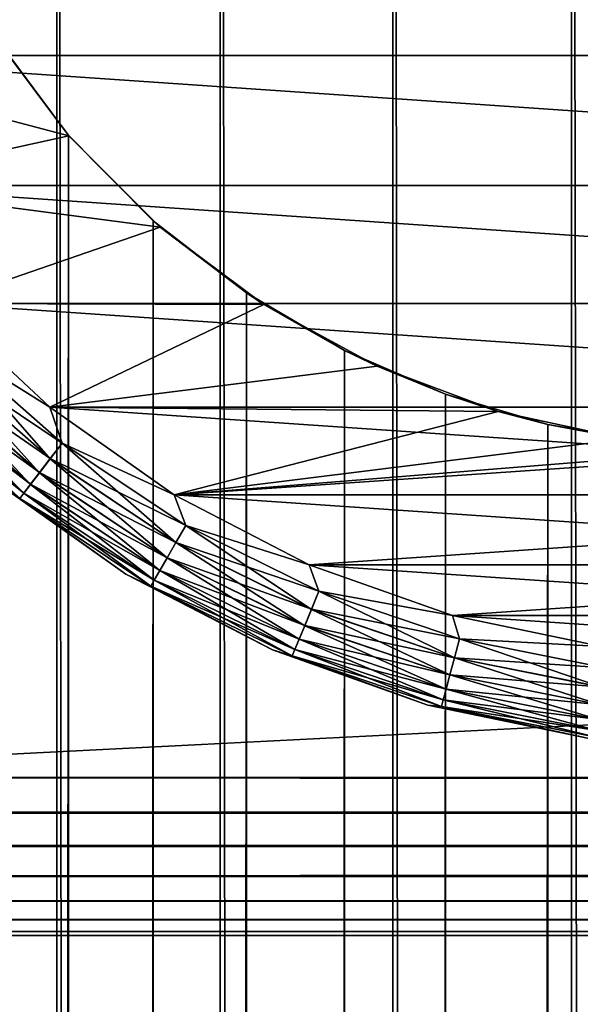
# Model space of a CAD drawing. Extents: x -265 to 265, y 0 to 1307.
# Tile 333 of 436: x -258 to -252, y 1264 to 1275. Entities that reach past the tile are written whole.
import ezdxf

# ---------------------------------------------------------------- set-up
doc = ezdxf.new("R2010")
doc.units = 0
doc.header["$LTSCALE"] = 65.185185
for name, color, linetype in [('13', 7, 'CONTINUOUS'), ('14', 7, 'CONTINUOUS'), ('15', 7, 'CONTINUOUS'), ('19', 7, 'CONTINUOUS'), ('23', 7, 'CONTINUOUS'), ('3', 7, 'CONTINUOUS'), ('4', 7, 'CONTINUOUS'), ('71', 7, 'CONTINUOUS'), ('72', 7, 'CONTINUOUS'), ('73', 7, 'CONTINUOUS'), ('74', 7, 'CONTINUOUS'), ('75', 7, 'CONTINUOUS'), ('9', 7, 'CONTINUOUS')]:
    doc.layers.add(name, color=color, linetype=linetype)

msp = doc.modelspace()

# ---------------------------------------------------------------- linework, layer by layer
at = {"layer": '13', "color": 7, "linetype": 'CONTINUOUS'}
for points in [[(-257.369, 1273.615, -25), (-258.202, 1274.729, -25), (-260.655, 1274.479, -25), (-257.369, 1273.615, -25)], [(-257.369, 1273.615, -25), (-260.655, 1274.479, -25), (-259.804, 1273.08, -25), (-257.369, 1273.615, -25)], [(-256.385, 1272.631, -25), (-257.369, 1273.615, -25), (-259.804, 1273.08, -25), (-256.385, 1272.631, -25)], [(-256.385, 1272.631, -25), (-259.804, 1273.08, -25), (-258.77, 1271.809, -25), (-256.385, 1272.631, -25)], [(-255.271, 1271.798, -25), (-256.385, 1272.631, -25), (-258.77, 1271.809, -25), (-255.271, 1271.798, -25)], [(-255.271, 1271.798, -25), (-258.77, 1271.809, -25), (-257.573, 1270.691, -25), (-255.271, 1271.798, -25)], [(-254.05, 1271.131, -25), (-255.271, 1271.798, -25), (-257.573, 1270.691, -25), (-254.05, 1271.131, -25)], [(-252.747, 1270.645, -25), (-254.05, 1271.131, -25), (-257.573, 1270.691, -25), (-252.747, 1270.645, -25)], [(-252.747, 1270.645, -25), (-257.573, 1270.691, -25), (-256.235, 1269.747, -25), (-252.747, 1270.645, -25)], [(-242.427, 1270.691, -25), (-250, 1270.25, -25), (-256.235, 1269.747, -25), (-242.427, 1270.691, -25)], [(-243.765, 1269.747, -25), (-242.427, 1270.691, -25), (-256.235, 1269.747, -25), (-243.765, 1269.747, -25)], [(-251.388, 1270.349, -25), (-252.747, 1270.645, -25), (-256.235, 1269.747, -25), (-251.388, 1270.349, -25)], [(-250, 1270.25, -25), (-251.388, 1270.349, -25), (-256.235, 1269.747, -25), (-250, 1270.25, -25)], [(-243.765, 1269.747, -25), (-256.235, 1269.747, -25), (-254.781, 1268.993, -25), (-243.765, 1269.747, -25)], [(-245.219, 1268.993, -25), (-243.765, 1269.747, -25), (-254.781, 1268.993, -25), (-245.219, 1268.993, -25)], [(-245.219, 1268.993, -25), (-254.781, 1268.993, -25), (-253.238, 1268.445, -25), (-245.219, 1268.993, -25)], [(-246.762, 1268.445, -25), (-245.219, 1268.993, -25), (-253.238, 1268.445, -25), (-246.762, 1268.445, -25)], [(-246.762, 1268.445, -25), (-253.238, 1268.445, -25), (-251.634, 1268.112, -25), (-246.762, 1268.445, -25)]]:
    msp.add_3dface(points, dxfattribs=at)
at = {"layer": '14', "color": 7, "linetype": 'CONTINUOUS'}
for points in [[(-238.693, 1275.981, -75), (-239.345, 1274.479, -75), (-261.307, 1275.981, -75), (-238.693, 1275.981, -75)], [(-239.345, 1274.479, -75), (-260.655, 1274.479, -75), (-261.307, 1275.981, -75), (-239.345, 1274.479, -75)], [(-239.345, 1274.479, -75), (-240.196, 1273.08, -75), (-260.655, 1274.479, -75), (-239.345, 1274.479, -75)], [(-240.196, 1273.08, -75), (-259.804, 1273.08, -75), (-260.655, 1274.479, -75), (-240.196, 1273.08, -75)], [(-240.196, 1273.08, -75), (-241.23, 1271.809, -75), (-259.804, 1273.08, -75), (-240.196, 1273.08, -75)], [(-241.23, 1271.809, -75), (-258.77, 1271.809, -75), (-259.804, 1273.08, -75), (-241.23, 1271.809, -75)], [(-241.23, 1271.809, -75), (-242.427, 1270.691, -75), (-258.77, 1271.809, -75), (-241.23, 1271.809, -75)], [(-242.427, 1270.691, -75), (-257.573, 1270.691, -75), (-258.77, 1271.809, -75), (-242.427, 1270.691, -75)], [(-242.427, 1270.691, -75), (-243.765, 1269.747, -75), (-257.573, 1270.691, -75), (-242.427, 1270.691, -75)], [(-243.765, 1269.747, -75), (-256.235, 1269.747, -75), (-257.573, 1270.691, -75), (-243.765, 1269.747, -75)], [(-243.765, 1269.747, -75), (-245.219, 1268.993, -75), (-256.235, 1269.747, -75), (-243.765, 1269.747, -75)], [(-245.219, 1268.993, -75), (-254.781, 1268.993, -75), (-256.235, 1269.747, -75), (-245.219, 1268.993, -75)], [(-245.219, 1268.993, -75), (-246.762, 1268.445, -75), (-254.781, 1268.993, -75), (-245.219, 1268.993, -75)], [(-246.762, 1268.445, -75), (-253.238, 1268.445, -75), (-254.781, 1268.993, -75), (-246.762, 1268.445, -75)], [(-246.762, 1268.445, -75), (-248.366, 1268.112, -75), (-253.238, 1268.445, -75), (-246.762, 1268.445, -75)], [(-248.366, 1268.112, -75), (-251.634, 1268.112, -75), (-253.238, 1268.445, -75), (-248.366, 1268.112, -75)]]:
    msp.add_3dface(points, dxfattribs=at)
at = {"layer": '15', "color": 7, "linetype": 'CONTINUOUS'}
for points in [[(-258.204, 1269.916, -74), (-256.755, 1268.893, -74), (-258.204, 1269.916, -26), (-258.204, 1269.916, -74)], [(-258.204, 1269.916, -26), (-256.755, 1268.893, -74), (-256.755, 1268.893, -26), (-258.204, 1269.916, -26)], [(-256.755, 1268.893, -74), (-255.179, 1268.076, -74), (-256.755, 1268.893, -26), (-256.755, 1268.893, -74)], [(-256.755, 1268.893, -26), (-255.179, 1268.076, -74), (-255.179, 1268.076, -26), (-256.755, 1268.893, -26)], [(-255.179, 1268.076, -74), (-253.507, 1267.482, -74), (-255.179, 1268.076, -26), (-255.179, 1268.076, -74)], [(-255.179, 1268.076, -26), (-253.507, 1267.482, -74), (-253.507, 1267.482, -26), (-255.179, 1268.076, -26)], [(-253.507, 1267.482, -74), (-251.77, 1267.121, -74), (-253.507, 1267.482, -26), (-253.507, 1267.482, -74)], [(-253.507, 1267.482, -26), (-251.77, 1267.121, -74), (-251.77, 1267.121, -26), (-253.507, 1267.482, -26)]]:
    msp.add_3dface(points, dxfattribs=at)
at = {"layer": '19', "color": 7, "linetype": 'CONTINUOUS'}
for points in [[(-258.77, 1271.809, -75), (-257.573, 1270.691, -75), (-258.642, 1271.358, -74.975), (-258.77, 1271.809, -75)], [(-258.642, 1271.358, -74.975), (-257.44, 1270.304, -74.975), (-258.792, 1271.208, -74.901), (-258.642, 1271.358, -74.975)], [(-258.642, 1271.358, -74.975), (-257.573, 1270.691, -75), (-257.44, 1270.304, -74.975), (-258.642, 1271.358, -74.975)], [(-258.792, 1271.208, -74.901), (-257.569, 1270.136, -74.901), (-258.926, 1271.074, -74.782), (-258.792, 1271.208, -74.901)], [(-258.792, 1271.208, -74.901), (-257.44, 1270.304, -74.975), (-257.569, 1270.136, -74.901), (-258.792, 1271.208, -74.901)], [(-258.926, 1271.074, -74.782), (-257.684, 1269.986, -74.782), (-259.038, 1270.962, -74.624), (-258.926, 1271.074, -74.782)], [(-258.926, 1271.074, -74.782), (-257.569, 1270.136, -74.901), (-257.684, 1269.986, -74.782), (-258.926, 1271.074, -74.782)], [(-259.038, 1270.962, -74.624), (-257.781, 1269.86, -74.624), (-259.122, 1270.878, -74.434), (-259.038, 1270.962, -74.624)], [(-259.038, 1270.962, -74.624), (-257.684, 1269.986, -74.782), (-257.781, 1269.86, -74.624), (-259.038, 1270.962, -74.624)], [(-259.122, 1270.878, -74.434), (-257.854, 1269.765, -74.434), (-259.175, 1270.825, -74.223), (-259.122, 1270.878, -74.434)], [(-258.204, 1269.916, -74), (-259.175, 1270.825, -74.223), (-257.899, 1269.706, -74.223), (-258.204, 1269.916, -74)], [(-259.175, 1270.825, -74.223), (-257.854, 1269.765, -74.434), (-257.899, 1269.706, -74.223), (-259.175, 1270.825, -74.223)], [(-259.122, 1270.878, -74.434), (-257.781, 1269.86, -74.624), (-257.854, 1269.765, -74.434), (-259.122, 1270.878, -74.434)], [(-257.573, 1270.691, -75), (-256.235, 1269.747, -75), (-257.44, 1270.304, -74.975), (-257.573, 1270.691, -75)], [(-257.44, 1270.304, -74.975), (-256.111, 1269.416, -74.975), (-257.569, 1270.136, -74.901), (-257.44, 1270.304, -74.975)], [(-257.44, 1270.304, -74.975), (-256.235, 1269.747, -75), (-256.111, 1269.416, -74.975), (-257.44, 1270.304, -74.975)], [(-257.569, 1270.136, -74.901), (-256.217, 1269.233, -74.901), (-257.684, 1269.986, -74.782), (-257.569, 1270.136, -74.901)], [(-257.569, 1270.136, -74.901), (-256.111, 1269.416, -74.975), (-256.217, 1269.233, -74.901), (-257.569, 1270.136, -74.901)], [(-257.684, 1269.986, -74.782), (-256.311, 1269.068, -74.782), (-257.781, 1269.86, -74.624), (-257.684, 1269.986, -74.782)], [(-257.684, 1269.986, -74.782), (-256.217, 1269.233, -74.901), (-256.311, 1269.068, -74.782), (-257.684, 1269.986, -74.782)], [(-256.755, 1268.893, -74), (-258.204, 1269.916, -74), (-257.899, 1269.706, -74.223), (-256.755, 1268.893, -74)], [(-257.781, 1269.86, -74.624), (-256.391, 1268.931, -74.624), (-257.854, 1269.765, -74.434), (-257.781, 1269.86, -74.624)], [(-257.781, 1269.86, -74.624), (-256.311, 1269.068, -74.782), (-256.391, 1268.931, -74.624), (-257.781, 1269.86, -74.624)], [(-257.854, 1269.765, -74.434), (-256.45, 1268.828, -74.434), (-257.899, 1269.706, -74.223), (-257.854, 1269.765, -74.434)], [(-257.854, 1269.765, -74.434), (-256.391, 1268.931, -74.624), (-256.45, 1268.828, -74.434), (-257.854, 1269.765, -74.434)], [(-256.235, 1269.747, -75), (-254.781, 1268.993, -75), (-256.111, 1269.416, -74.975), (-256.235, 1269.747, -75)], [(-256.755, 1268.893, -74), (-257.899, 1269.706, -74.223), (-256.487, 1268.763, -74.223), (-256.755, 1268.893, -74)], [(-257.899, 1269.706, -74.223), (-256.45, 1268.828, -74.434), (-256.487, 1268.763, -74.223), (-257.899, 1269.706, -74.223)], [(-256.111, 1269.416, -74.975), (-254.677, 1268.709, -74.975), (-256.217, 1269.233, -74.901), (-256.111, 1269.416, -74.975)], [(-256.111, 1269.416, -74.975), (-254.781, 1268.993, -75), (-254.677, 1268.709, -74.975), (-256.111, 1269.416, -74.975)], [(-256.217, 1269.233, -74.901), (-254.758, 1268.513, -74.901), (-256.311, 1269.068, -74.782), (-256.217, 1269.233, -74.901)], [(-256.217, 1269.233, -74.901), (-254.677, 1268.709, -74.975), (-254.758, 1268.513, -74.901), (-256.217, 1269.233, -74.901)], [(-256.311, 1269.068, -74.782), (-254.831, 1268.338, -74.782), (-256.391, 1268.931, -74.624), (-256.311, 1269.068, -74.782)], [(-256.311, 1269.068, -74.782), (-254.758, 1268.513, -74.901), (-254.831, 1268.338, -74.782), (-256.311, 1269.068, -74.782)], [(-256.391, 1268.931, -74.624), (-254.891, 1268.191, -74.624), (-256.45, 1268.828, -74.434), (-256.391, 1268.931, -74.624)], [(-256.391, 1268.931, -74.624), (-254.831, 1268.338, -74.782), (-254.891, 1268.191, -74.624), (-256.391, 1268.931, -74.624)], [(-254.781, 1268.993, -75), (-253.238, 1268.445, -75), (-254.677, 1268.709, -74.975), (-254.781, 1268.993, -75)], [(-255.179, 1268.076, -74), (-256.755, 1268.893, -74), (-256.487, 1268.763, -74.223), (-255.179, 1268.076, -74)], [(-256.45, 1268.828, -74.434), (-254.937, 1268.081, -74.434), (-256.487, 1268.763, -74.223), (-256.45, 1268.828, -74.434)], [(-256.45, 1268.828, -74.434), (-254.891, 1268.191, -74.624), (-254.937, 1268.081, -74.434), (-256.45, 1268.828, -74.434)], [(-255.179, 1268.076, -74), (-256.487, 1268.763, -74.223), (-254.965, 1268.013, -74.223), (-255.179, 1268.076, -74)], [(-256.487, 1268.763, -74.223), (-254.937, 1268.081, -74.434), (-254.965, 1268.013, -74.223), (-256.487, 1268.763, -74.223)], [(-254.677, 1268.709, -74.975), (-253.163, 1268.195, -74.975), (-254.758, 1268.513, -74.901), (-254.677, 1268.709, -74.975)], [(-254.677, 1268.709, -74.975), (-253.238, 1268.445, -75), (-253.163, 1268.195, -74.975), (-254.677, 1268.709, -74.975)], [(-254.758, 1268.513, -74.901), (-253.218, 1267.991, -74.901), (-254.831, 1268.338, -74.782), (-254.758, 1268.513, -74.901)], [(-254.758, 1268.513, -74.901), (-253.163, 1268.195, -74.975), (-253.218, 1267.991, -74.901), (-254.758, 1268.513, -74.901)], [(-253.238, 1268.445, -75), (-251.634, 1268.112, -75), (-253.163, 1268.195, -74.975), (-253.238, 1268.445, -75)], [(-254.831, 1268.338, -74.782), (-253.267, 1267.807, -74.782), (-254.891, 1268.191, -74.624), (-254.831, 1268.338, -74.782)], [(-254.831, 1268.338, -74.782), (-253.218, 1267.991, -74.901), (-253.267, 1267.807, -74.782), (-254.831, 1268.338, -74.782)], [(-254.891, 1268.191, -74.624), (-253.308, 1267.654, -74.624), (-254.937, 1268.081, -74.434), (-254.891, 1268.191, -74.624)], [(-254.891, 1268.191, -74.624), (-253.267, 1267.807, -74.782), (-253.308, 1267.654, -74.624), (-254.891, 1268.191, -74.624)], [(-253.163, 1268.195, -74.975), (-251.595, 1267.883, -74.975), (-253.218, 1267.991, -74.901), (-253.163, 1268.195, -74.975)], [(-253.163, 1268.195, -74.975), (-251.634, 1268.112, -75), (-251.595, 1267.883, -74.975), (-253.163, 1268.195, -74.975)], [(-253.507, 1267.482, -74), (-255.179, 1268.076, -74), (-254.965, 1268.013, -74.223), (-253.507, 1267.482, -74)], [(-254.937, 1268.081, -74.434), (-253.339, 1267.539, -74.434), (-254.965, 1268.013, -74.223), (-254.937, 1268.081, -74.434)], [(-254.937, 1268.081, -74.434), (-253.308, 1267.654, -74.624), (-253.339, 1267.539, -74.434), (-254.937, 1268.081, -74.434)], [(-253.507, 1267.482, -74), (-254.965, 1268.013, -74.223), (-253.358, 1267.467, -74.223), (-253.507, 1267.482, -74)], [(-254.965, 1268.013, -74.223), (-253.339, 1267.539, -74.434), (-253.358, 1267.467, -74.223), (-254.965, 1268.013, -74.223)], [(-253.218, 1267.991, -74.901), (-251.623, 1267.673, -74.901), (-253.267, 1267.807, -74.782), (-253.218, 1267.991, -74.901)], [(-253.218, 1267.991, -74.901), (-251.595, 1267.883, -74.975), (-251.623, 1267.673, -74.901), (-253.218, 1267.991, -74.901)], [(-253.267, 1267.807, -74.782), (-251.648, 1267.485, -74.782), (-253.308, 1267.654, -74.624), (-253.267, 1267.807, -74.782)], [(-253.267, 1267.807, -74.782), (-251.623, 1267.673, -74.901), (-251.648, 1267.485, -74.782), (-253.267, 1267.807, -74.782)], [(-253.308, 1267.654, -74.624), (-251.668, 1267.328, -74.624), (-253.339, 1267.539, -74.434), (-253.308, 1267.654, -74.624)], [(-253.308, 1267.654, -74.624), (-251.648, 1267.485, -74.782), (-251.668, 1267.328, -74.624), (-253.308, 1267.654, -74.624)], [(-253.339, 1267.539, -74.434), (-251.684, 1267.209, -74.434), (-253.358, 1267.467, -74.223), (-253.339, 1267.539, -74.434)], [(-253.339, 1267.539, -74.434), (-251.668, 1267.328, -74.624), (-251.684, 1267.209, -74.434), (-253.339, 1267.539, -74.434)], [(-251.77, 1267.121, -74), (-253.507, 1267.482, -74), (-253.358, 1267.467, -74.223), (-251.77, 1267.121, -74)], [(-251.77, 1267.121, -74), (-253.358, 1267.467, -74.223), (-251.694, 1267.136, -74.223), (-251.77, 1267.121, -74)], [(-253.358, 1267.467, -74.223), (-251.684, 1267.209, -74.434), (-251.694, 1267.136, -74.223), (-253.358, 1267.467, -74.223)]]:
    msp.add_3dface(points, dxfattribs=at)
at = {"layer": '23', "color": 7, "linetype": 'CONTINUOUS'}
for points in [[(-257.573, 1270.691, -25), (-258.77, 1271.809, -25), (-258.643, 1271.357, -25.025), (-257.573, 1270.691, -25)], [(-257.569, 1270.135, -25.099), (-258.643, 1271.357, -25.025), (-258.792, 1271.208, -25.099), (-257.569, 1270.135, -25.099)], [(-257.441, 1270.303, -25.025), (-257.573, 1270.691, -25), (-258.643, 1271.357, -25.025), (-257.441, 1270.303, -25.025)], [(-257.441, 1270.303, -25.025), (-258.643, 1271.357, -25.025), (-257.569, 1270.135, -25.099), (-257.441, 1270.303, -25.025)], [(-257.685, 1269.985, -25.218), (-258.792, 1271.208, -25.099), (-258.926, 1271.074, -25.218), (-257.685, 1269.985, -25.218)], [(-257.569, 1270.135, -25.099), (-258.792, 1271.208, -25.099), (-257.685, 1269.985, -25.218), (-257.569, 1270.135, -25.099)], [(-257.781, 1269.859, -25.377), (-258.926, 1271.074, -25.218), (-259.038, 1270.962, -25.377), (-257.781, 1269.859, -25.377)], [(-257.685, 1269.985, -25.218), (-258.926, 1271.074, -25.218), (-257.781, 1269.859, -25.377), (-257.685, 1269.985, -25.218)], [(-257.854, 1269.765, -25.567), (-259.038, 1270.962, -25.377), (-259.123, 1270.877, -25.567), (-257.854, 1269.765, -25.567)], [(-257.781, 1269.859, -25.377), (-259.038, 1270.962, -25.377), (-257.854, 1269.765, -25.567), (-257.781, 1269.859, -25.377)], [(-257.854, 1269.765, -25.567), (-259.123, 1270.877, -25.567), (-257.899, 1269.706, -25.779), (-257.854, 1269.765, -25.567)], [(-256.235, 1269.747, -25), (-257.573, 1270.691, -25), (-257.441, 1270.303, -25.025), (-256.235, 1269.747, -25)], [(-256.217, 1269.232, -25.099), (-257.441, 1270.303, -25.025), (-257.569, 1270.135, -25.099), (-256.217, 1269.232, -25.099)], [(-256.111, 1269.415, -25.025), (-256.235, 1269.747, -25), (-257.441, 1270.303, -25.025), (-256.111, 1269.415, -25.025)], [(-256.111, 1269.415, -25.025), (-257.441, 1270.303, -25.025), (-256.217, 1269.232, -25.099), (-256.111, 1269.415, -25.025)], [(-256.312, 1269.067, -25.218), (-257.569, 1270.135, -25.099), (-257.685, 1269.985, -25.218), (-256.312, 1269.067, -25.218)], [(-256.217, 1269.232, -25.099), (-257.569, 1270.135, -25.099), (-256.312, 1269.067, -25.218), (-256.217, 1269.232, -25.099)], [(-256.391, 1268.93, -25.377), (-257.685, 1269.985, -25.218), (-257.781, 1269.859, -25.377), (-256.391, 1268.93, -25.377)], [(-256.312, 1269.067, -25.218), (-257.685, 1269.985, -25.218), (-256.391, 1268.93, -25.377), (-256.312, 1269.067, -25.218)], [(-258.204, 1269.916, -26), (-256.755, 1268.893, -26), (-257.899, 1269.706, -25.779), (-258.204, 1269.916, -26)], [(-256.451, 1268.827, -25.567), (-257.781, 1269.859, -25.377), (-257.854, 1269.765, -25.567), (-256.451, 1268.827, -25.567)], [(-256.391, 1268.93, -25.377), (-257.781, 1269.859, -25.377), (-256.451, 1268.827, -25.567), (-256.391, 1268.93, -25.377)], [(-256.488, 1268.763, -25.779), (-257.854, 1269.765, -25.567), (-257.899, 1269.706, -25.779), (-256.488, 1268.763, -25.779)], [(-256.451, 1268.827, -25.567), (-257.854, 1269.765, -25.567), (-256.488, 1268.763, -25.779), (-256.451, 1268.827, -25.567)], [(-254.781, 1268.993, -25), (-256.235, 1269.747, -25), (-256.111, 1269.415, -25.025), (-254.781, 1268.993, -25)], [(-256.755, 1268.893, -26), (-256.488, 1268.763, -25.779), (-257.899, 1269.706, -25.779), (-256.755, 1268.893, -26)], [(-254.758, 1268.512, -25.099), (-256.111, 1269.415, -25.025), (-256.217, 1269.232, -25.099), (-254.758, 1268.512, -25.099)], [(-254.677, 1268.708, -25.025), (-254.781, 1268.993, -25), (-256.111, 1269.415, -25.025), (-254.677, 1268.708, -25.025)], [(-254.677, 1268.708, -25.025), (-256.111, 1269.415, -25.025), (-254.758, 1268.512, -25.099), (-254.677, 1268.708, -25.025)], [(-254.831, 1268.337, -25.218), (-256.217, 1269.232, -25.099), (-256.312, 1269.067, -25.218), (-254.831, 1268.337, -25.218)], [(-254.758, 1268.512, -25.099), (-256.217, 1269.232, -25.099), (-254.831, 1268.337, -25.218), (-254.758, 1268.512, -25.099)], [(-254.892, 1268.191, -25.377), (-256.312, 1269.067, -25.218), (-256.391, 1268.93, -25.377), (-254.892, 1268.191, -25.377)], [(-254.831, 1268.337, -25.218), (-256.312, 1269.067, -25.218), (-254.892, 1268.191, -25.377), (-254.831, 1268.337, -25.218)], [(-254.937, 1268.081, -25.567), (-256.391, 1268.93, -25.377), (-256.451, 1268.827, -25.567), (-254.937, 1268.081, -25.567)], [(-254.892, 1268.191, -25.377), (-256.391, 1268.93, -25.377), (-254.937, 1268.081, -25.567), (-254.892, 1268.191, -25.377)], [(-253.238, 1268.445, -25), (-254.781, 1268.993, -25), (-254.677, 1268.708, -25.025), (-253.238, 1268.445, -25)], [(-256.755, 1268.893, -26), (-255.179, 1268.076, -26), (-256.488, 1268.763, -25.779), (-256.755, 1268.893, -26)], [(-254.965, 1268.012, -25.779), (-256.451, 1268.827, -25.567), (-256.488, 1268.763, -25.779), (-254.965, 1268.012, -25.779)], [(-254.937, 1268.081, -25.567), (-256.451, 1268.827, -25.567), (-254.965, 1268.012, -25.779), (-254.937, 1268.081, -25.567)], [(-255.179, 1268.076, -26), (-254.965, 1268.012, -25.779), (-256.488, 1268.763, -25.779), (-255.179, 1268.076, -26)], [(-253.218, 1267.99, -25.099), (-254.677, 1268.708, -25.025), (-254.758, 1268.512, -25.099), (-253.218, 1267.99, -25.099)], [(-253.163, 1268.194, -25.025), (-253.238, 1268.445, -25), (-254.677, 1268.708, -25.025), (-253.163, 1268.194, -25.025)], [(-253.163, 1268.194, -25.025), (-254.677, 1268.708, -25.025), (-253.218, 1267.99, -25.099), (-253.163, 1268.194, -25.025)], [(-253.267, 1267.806, -25.218), (-254.758, 1268.512, -25.099), (-254.831, 1268.337, -25.218), (-253.267, 1267.806, -25.218)], [(-253.218, 1267.99, -25.099), (-254.758, 1268.512, -25.099), (-253.267, 1267.806, -25.218), (-253.218, 1267.99, -25.099)], [(-251.634, 1268.112, -25), (-253.238, 1268.445, -25), (-253.163, 1268.194, -25.025), (-251.634, 1268.112, -25)], [(-253.308, 1267.653, -25.377), (-254.831, 1268.337, -25.218), (-254.892, 1268.191, -25.377), (-253.308, 1267.653, -25.377)], [(-253.267, 1267.806, -25.218), (-254.831, 1268.337, -25.218), (-253.308, 1267.653, -25.377), (-253.267, 1267.806, -25.218)], [(-253.339, 1267.538, -25.567), (-254.892, 1268.191, -25.377), (-254.937, 1268.081, -25.567), (-253.339, 1267.538, -25.567)], [(-253.308, 1267.653, -25.377), (-254.892, 1268.191, -25.377), (-253.339, 1267.538, -25.567), (-253.308, 1267.653, -25.377)], [(-251.623, 1267.672, -25.099), (-253.163, 1268.194, -25.025), (-253.218, 1267.99, -25.099), (-251.623, 1267.672, -25.099)], [(-251.595, 1267.882, -25.025), (-251.634, 1268.112, -25), (-253.163, 1268.194, -25.025), (-251.595, 1267.882, -25.025)], [(-251.595, 1267.882, -25.025), (-253.163, 1268.194, -25.025), (-251.623, 1267.672, -25.099), (-251.595, 1267.882, -25.025)], [(-255.179, 1268.076, -26), (-253.507, 1267.482, -26), (-254.965, 1268.012, -25.779), (-255.179, 1268.076, -26)], [(-253.358, 1267.467, -25.779), (-254.937, 1268.081, -25.567), (-254.965, 1268.012, -25.779), (-253.358, 1267.467, -25.779)], [(-253.339, 1267.538, -25.567), (-254.937, 1268.081, -25.567), (-253.358, 1267.467, -25.779), (-253.339, 1267.538, -25.567)], [(-253.507, 1267.482, -26), (-253.358, 1267.467, -25.779), (-254.965, 1268.012, -25.779), (-253.507, 1267.482, -26)], [(-251.648, 1267.484, -25.218), (-253.218, 1267.99, -25.099), (-253.267, 1267.806, -25.218), (-251.648, 1267.484, -25.218)], [(-251.623, 1267.672, -25.099), (-253.218, 1267.99, -25.099), (-251.648, 1267.484, -25.218), (-251.623, 1267.672, -25.099)], [(-251.668, 1267.327, -25.377), (-253.267, 1267.806, -25.218), (-253.308, 1267.653, -25.377), (-251.668, 1267.327, -25.377)], [(-251.648, 1267.484, -25.218), (-253.267, 1267.806, -25.218), (-251.668, 1267.327, -25.377), (-251.648, 1267.484, -25.218)], [(-251.684, 1267.209, -25.567), (-253.308, 1267.653, -25.377), (-253.339, 1267.538, -25.567), (-251.684, 1267.209, -25.567)], [(-251.668, 1267.327, -25.377), (-253.308, 1267.653, -25.377), (-251.684, 1267.209, -25.567), (-251.668, 1267.327, -25.377)], [(-251.694, 1267.136, -25.779), (-253.339, 1267.538, -25.567), (-253.358, 1267.467, -25.779), (-251.694, 1267.136, -25.779)], [(-251.684, 1267.209, -25.567), (-253.339, 1267.538, -25.567), (-251.694, 1267.136, -25.779), (-251.684, 1267.209, -25.567)], [(-253.507, 1267.482, -26), (-251.77, 1267.121, -26), (-253.358, 1267.467, -25.779), (-253.507, 1267.482, -26)], [(-251.77, 1267.121, -26), (-251.694, 1267.136, -25.779), (-253.358, 1267.467, -25.779), (-251.77, 1267.121, -26)]]:
    msp.add_3dface(points, dxfattribs=at)
at = {"layer": '3', "color": 7, "linetype": 'CONTINUOUS'}
for points in [[(-259.131, 1, 11.9), (-257.5, 1, 12.99), (-259.131, 1299, 11.9), (-259.131, 1, 11.9)], [(-259.131, 1299, 11.9), (-257.5, 1, 12.99), (-257.5, 1299, 12.99), (-259.131, 1299, 11.9)], [(-257.5, 1, 12.99), (-255.74, 1, 13.858), (-257.5, 1299, 12.99), (-257.5, 1, 12.99)], [(-257.5, 1299, 12.99), (-255.74, 1, 13.858), (-255.74, 1299, 13.858), (-257.5, 1299, 12.99)], [(-255.74, 1, 13.858), (-253.882, 1, 14.489), (-255.74, 1299, 13.858), (-255.74, 1, 13.858)], [(-255.74, 1299, 13.858), (-253.882, 1, 14.489), (-253.882, 1299, 14.489), (-255.74, 1299, 13.858)], [(-253.882, 1, 14.489), (-251.958, 1, 14.872), (-253.882, 1299, 14.489), (-253.882, 1, 14.489)], [(-253.882, 1299, 14.489), (-251.958, 1, 14.872), (-251.958, 1299, 14.872), (-253.882, 1299, 14.489)], [(-251.958, 1, 14.872), (-250, 1, 15), (-251.958, 1299, 14.872), (-251.958, 1, 14.872)], [(-251.958, 1299, 14.872), (-250, 1, 15), (-250, 1299, 15), (-251.958, 1299, 14.872)]]:
    msp.add_3dface(points, dxfattribs=at)
at = {"layer": '4', "color": 7, "linetype": 'CONTINUOUS'}
for points in [[(-258.153, 1274.653, -12.591), (-257.374, 1273.621, -13.062), (-258.153, 25.347, -12.591), (-258.153, 1274.653, -12.591)], [(-258.153, 25.347, -12.591), (-257.374, 1273.621, -13.062), (-257.374, 26.379, -13.063), (-258.153, 25.347, -12.591)], [(-257.374, 1273.621, -13.062), (-256.461, 1272.698, -13.537), (-257.374, 26.379, -13.063), (-257.374, 1273.621, -13.062)], [(-257.374, 26.379, -13.063), (-256.461, 1272.698, -13.537), (-256.461, 27.302, -13.537), (-257.374, 26.379, -13.063)], [(-256.461, 1272.698, -13.537), (-255.458, 1271.921, -13.972), (-256.461, 27.302, -13.537), (-256.461, 1272.698, -13.537)], [(-256.461, 27.302, -13.537), (-255.458, 1271.921, -13.972), (-255.458, 28.079, -13.972), (-256.461, 27.302, -13.537)], [(-255.458, 1271.921, -13.972), (-254.401, 1271.3, -14.34), (-255.458, 28.079, -13.972), (-255.458, 1271.921, -13.972)], [(-255.458, 28.079, -13.972), (-254.401, 1271.3, -14.34), (-254.401, 28.7, -14.34), (-255.458, 28.079, -13.972)], [(-254.401, 1271.3, -14.34), (-253.314, 1270.831, -14.629), (-254.401, 28.7, -14.34), (-254.401, 1271.3, -14.34)], [(-254.401, 28.7, -14.34), (-253.314, 1270.831, -14.629), (-253.314, 29.169, -14.629), (-254.401, 28.7, -14.34)], [(-253.314, 1270.831, -14.629), (-252.214, 1270.505, -14.836), (-253.314, 29.169, -14.629), (-253.314, 1270.831, -14.629)], [(-253.314, 29.169, -14.629), (-252.214, 1270.505, -14.836), (-252.214, 29.495, -14.836), (-253.314, 29.169, -14.629)], [(-252.214, 1270.505, -14.836), (-251.108, 1270.313, -14.959), (-252.214, 29.495, -14.836), (-252.214, 1270.505, -14.836)], [(-252.214, 29.495, -14.836), (-251.108, 1270.313, -14.959), (-251.108, 29.687, -14.959), (-252.214, 29.495, -14.836)]]:
    msp.add_3dface(points, dxfattribs=at)
at = {"layer": '71', "color": 7, "linetype": 'CONTINUOUS'}
for points in [[(-263, 1293.3, 15), (263, 1293.3, 15), (-263, 1266.7, 15), (-263, 1293.3, 15)], [(-263, 1266.7, 15), (263, 1293.3, 15), (263, 1266.7, 15), (-263, 1266.7, 15)]]:
    msp.add_3dface(points, dxfattribs=at)
at = {"layer": '72', "color": 7, "linetype": 'CONTINUOUS'}
for points in [[(-263, 1266.7, 15), (263, 1266.7, 15), (263, 1266.324, 15.042), (-263, 1266.7, 15)], [(-263, 1266.322, 15.043), (-263, 1266.7, 15), (263, 1266.324, 15.042), (-263, 1266.322, 15.043)], [(263, 1265.964, 15.168), (-263, 1266.322, 15.043), (263, 1266.324, 15.042), (263, 1265.964, 15.168)], [(-263, 1265.962, 15.169), (-263, 1266.322, 15.043), (263, 1265.964, 15.168), (-263, 1265.962, 15.169)], [(263, 1265.641, 15.37), (-263, 1265.962, 15.169), (263, 1265.964, 15.168), (263, 1265.641, 15.37)], [(-263, 1265.639, 15.371), (-263, 1265.962, 15.169), (263, 1265.641, 15.37), (-263, 1265.639, 15.371)], [(263, 1265.371, 15.639), (-263, 1265.639, 15.371), (263, 1265.641, 15.37), (263, 1265.371, 15.639)], [(-263, 1265.37, 15.641), (-263, 1265.639, 15.371), (263, 1265.371, 15.639), (-263, 1265.37, 15.641)], [(263, 1265.169, 15.962), (-263, 1265.37, 15.641), (263, 1265.371, 15.639), (263, 1265.169, 15.962)], [(-263, 1265.168, 15.964), (-263, 1265.37, 15.641), (263, 1265.169, 15.962), (-263, 1265.168, 15.964)], [(263, 1265.043, 16.322), (-263, 1265.168, 15.964), (263, 1265.169, 15.962), (263, 1265.043, 16.322)], [(-263, 1265.042, 16.324), (-263, 1265.168, 15.964), (263, 1265.043, 16.322), (-263, 1265.042, 16.324)], [(263, 1265, 16.7), (-263, 1265.042, 16.324), (263, 1265.043, 16.322), (263, 1265, 16.7)], [(-263, 1265, 16.7), (-263, 1265.042, 16.324), (263, 1265, 16.7), (-263, 1265, 16.7)]]:
    msp.add_3dface(points, dxfattribs=at)
at = {"layer": '73', "color": 7, "linetype": 'CONTINUOUS'}
for points in [[(-263, 1265, 16.7), (263, 1265, 16.7), (-263, 1265, 23.3), (-263, 1265, 16.7)], [(-263, 1265, 23.3), (263, 1265, 16.7), (263, 1265, 23.3), (-263, 1265, 23.3)]]:
    msp.add_3dface(points, dxfattribs=at)
at = {"layer": '74', "color": 7, "linetype": 'CONTINUOUS'}
for points in [[(-263, 1266.7, 25), (-263, 1266.324, 24.958), (263, 1266.7, 25), (-263, 1266.7, 25)], [(263, 1266.7, 25), (-263, 1266.324, 24.958), (263, 1266.322, 24.957), (263, 1266.7, 25)], [(-263, 1266.324, 24.958), (-263, 1265.964, 24.832), (263, 1266.322, 24.957), (-263, 1266.324, 24.958)], [(263, 1266.322, 24.957), (-263, 1265.964, 24.832), (263, 1265.962, 24.831), (263, 1266.322, 24.957)], [(-263, 1265.964, 24.832), (-263, 1265.641, 24.63), (263, 1265.962, 24.831), (-263, 1265.964, 24.832)], [(263, 1265.962, 24.831), (-263, 1265.641, 24.63), (263, 1265.639, 24.629), (263, 1265.962, 24.831)], [(-263, 1265.641, 24.63), (-263, 1265.371, 24.361), (263, 1265.639, 24.629), (-263, 1265.641, 24.63)], [(263, 1265.639, 24.629), (-263, 1265.371, 24.361), (263, 1265.37, 24.359), (263, 1265.639, 24.629)], [(-263, 1265.371, 24.361), (-263, 1265.169, 24.038), (263, 1265.37, 24.359), (-263, 1265.371, 24.361)], [(263, 1265.37, 24.359), (-263, 1265.169, 24.038), (263, 1265.168, 24.036), (263, 1265.37, 24.359)], [(-263, 1265.169, 24.038), (-263, 1265.043, 23.678), (263, 1265.168, 24.036), (-263, 1265.169, 24.038)], [(263, 1265.168, 24.036), (-263, 1265.043, 23.678), (263, 1265.042, 23.676), (263, 1265.168, 24.036)], [(-263, 1265.043, 23.678), (-263, 1265, 23.3), (263, 1265.042, 23.676), (-263, 1265.043, 23.678)], [(-263, 1265, 23.3), (263, 1265, 23.3), (263, 1265.042, 23.676), (-263, 1265, 23.3)]]:
    msp.add_3dface(points, dxfattribs=at)
at = {"layer": '75', "color": 7, "linetype": 'CONTINUOUS'}
for points in [[(-263, 1266.7, 25), (263, 1266.7, 25), (-263, 1293.3, 25), (-263, 1266.7, 25)], [(-263, 1293.3, 25), (263, 1266.7, 25), (263, 1293.3, 25), (-263, 1293.3, 25)]]:
    msp.add_3dface(points, dxfattribs=at)
at = {"layer": '9', "color": 7, "linetype": 'CONTINUOUS'}
for points in [[(-257.369, 1273.615, -25), (-258.153, 1274.653, -12.591), (-258.202, 1274.729, -25), (-257.369, 1273.615, -25)], [(-257.374, 1273.621, -13.062), (-258.153, 1274.653, -12.591), (-257.369, 1273.615, -25), (-257.374, 1273.621, -13.062)], [(-256.461, 1272.698, -13.537), (-257.374, 1273.621, -13.062), (-257.369, 1273.615, -25), (-256.461, 1272.698, -13.537)], [(-256.385, 1272.631, -25), (-256.461, 1272.698, -13.537), (-257.369, 1273.615, -25), (-256.385, 1272.631, -25)], [(-255.458, 1271.921, -13.972), (-256.461, 1272.698, -13.537), (-256.385, 1272.631, -25), (-255.458, 1271.921, -13.972)], [(-255.271, 1271.798, -25), (-255.458, 1271.921, -13.972), (-256.385, 1272.631, -25), (-255.271, 1271.798, -25)], [(-254.401, 1271.3, -14.34), (-255.458, 1271.921, -13.972), (-255.271, 1271.798, -25), (-254.401, 1271.3, -14.34)], [(-254.05, 1271.131, -25), (-254.401, 1271.3, -14.34), (-255.271, 1271.798, -25), (-254.05, 1271.131, -25)], [(-253.314, 1270.831, -14.629), (-254.401, 1271.3, -14.34), (-254.05, 1271.131, -25), (-253.314, 1270.831, -14.629)], [(-252.747, 1270.645, -25), (-253.314, 1270.831, -14.629), (-254.05, 1271.131, -25), (-252.747, 1270.645, -25)], [(-252.214, 1270.505, -14.836), (-253.314, 1270.831, -14.629), (-252.747, 1270.645, -25), (-252.214, 1270.505, -14.836)], [(-251.388, 1270.349, -25), (-252.214, 1270.505, -14.836), (-252.747, 1270.645, -25), (-251.388, 1270.349, -25)], [(-251.108, 1270.313, -14.959), (-252.214, 1270.505, -14.836), (-251.388, 1270.349, -25), (-251.108, 1270.313, -14.959)]]:
    msp.add_3dface(points, dxfattribs=at)

doc.saveas('drawing.dxf')
